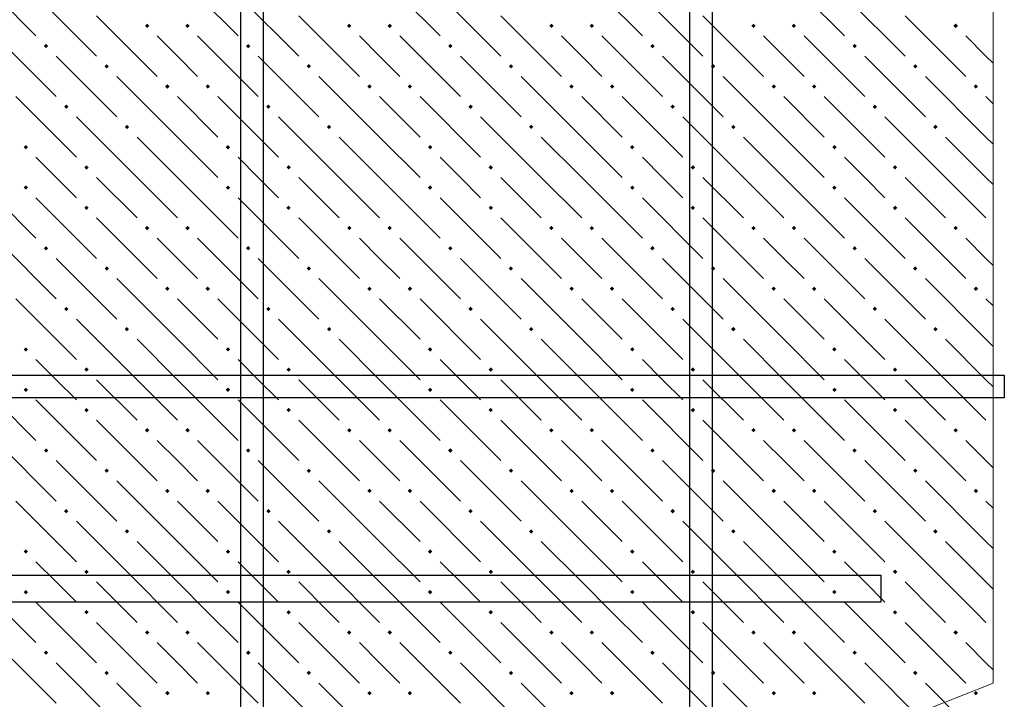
# Model space of a CAD drawing. Header units: millimetres. Extents: x 40580 to 1930067, y -240640 to 81020.
# Tile 409 of 656: x 1116029 to 1118952, y -189997 to -187980. Entities that reach past the tile are written whole.
import ezdxf

# ---------------------------------------------------------------- set-up
doc = ezdxf.new("R2010")
doc.units = ezdxf.units.MM
for name, color, linetype, lineweight in [('ЖБ Перекрытие верхний уровень', 7, 'Continuous', 35), ('Примечания', 7, 'Continuous', 13), ('Ребро вкладыша арматура S1', 52, 'Continuous', 25), ('Фоновоя арматура Х1', 52, 'Continuous', 25)]:
    doc.layers.add(name, color=color, linetype=linetype, lineweight=lineweight)

msp = doc.modelspace()

# ---------------------------------------------------------------- hatches: boundary and pattern name
at = {"layer": 'ЖБ Перекрытие верхний уровень', "linetype": 'Continuous', "lineweight": -3, "transparency": 33554687}
for points in [[(1116400.9, -187998.3), (1116407.4, -187991.8), (1116413.9, -187998.3), (1116407.4, -188004.8)], [(1116520.9, -187998.3), (1116527.4, -187991.8), (1116533.9, -187998.3), (1116527.4, -188004.8)], [(1117000.9, -187998.3), (1117007.4, -187991.8), (1117013.9, -187998.3), (1117007.4, -188004.8)], [(1117120.9, -187998.3), (1117127.4, -187991.8), (1117133.9, -187998.3), (1117127.4, -188004.8)], [(1117600.9, -187998.3), (1117607.4, -187991.8), (1117613.9, -187998.3), (1117607.4, -188004.8)], [(1117720.9, -187998.3), (1117727.4, -187991.8), (1117733.9, -187998.3), (1117727.4, -188004.8)], [(1118200.9, -187998.3), (1118207.4, -187991.8), (1118213.9, -187998.3), (1118207.4, -188004.8)], [(1118320.9, -187998.3), (1118327.4, -187991.8), (1118333.9, -187998.3), (1118327.4, -188004.8)], [(1118800.9, -187998.3), (1118807.4, -187991.8), (1118813.9, -187998.3), (1118807.4, -188004.8)], [(1116100.9, -188058.3), (1116107.4, -188051.8), (1116113.9, -188058.3), (1116107.4, -188064.8)], [(1116700.9, -188058.3), (1116707.4, -188051.8), (1116713.9, -188058.3), (1116707.4, -188064.8)], [(1117300.9, -188058.3), (1117307.4, -188051.8), (1117313.9, -188058.3), (1117307.4, -188064.8)], [(1117900.9, -188058.3), (1117907.4, -188051.8), (1117913.9, -188058.3), (1117907.4, -188064.8)], [(1118500.9, -188058.3), (1118507.4, -188051.8), (1118513.9, -188058.3), (1118507.4, -188064.8)], [(1116280.9, -188118.3), (1116287.4, -188111.8), (1116293.9, -188118.3), (1116287.4, -188124.8)], [(1116880.9, -188118.3), (1116887.4, -188111.8), (1116893.9, -188118.3), (1116887.4, -188124.8)], [(1117480.9, -188118.3), (1117487.4, -188111.8), (1117493.9, -188118.3), (1117487.4, -188124.8)], [(1118080.9, -188118.3), (1118087.4, -188111.8), (1118093.9, -188118.3), (1118087.4, -188124.8)], [(1118680.9, -188118.3), (1118687.4, -188111.8), (1118693.9, -188118.3), (1118687.4, -188124.8)], [(1116460.9, -188178.3), (1116467.4, -188171.8), (1116473.9, -188178.3), (1116467.4, -188184.8)], [(1116580.9, -188178.3), (1116587.4, -188171.8), (1116593.9, -188178.3), (1116587.4, -188184.8)], [(1117060.9, -188178.3), (1117067.4, -188171.8), (1117073.9, -188178.3), (1117067.4, -188184.8)], [(1117180.9, -188178.3), (1117187.4, -188171.8), (1117193.9, -188178.3), (1117187.4, -188184.8)], [(1117660.9, -188178.3), (1117667.4, -188171.8), (1117673.9, -188178.3), (1117667.4, -188184.8)], [(1117780.9, -188178.3), (1117787.4, -188171.8), (1117793.9, -188178.3), (1117787.4, -188184.8)], [(1118260.9, -188178.3), (1118267.4, -188171.8), (1118273.9, -188178.3), (1118267.4, -188184.8)], [(1118380.9, -188178.3), (1118387.4, -188171.8), (1118393.9, -188178.3), (1118387.4, -188184.8)], [(1118860.9, -188178.3), (1118867.4, -188171.8), (1118873.9, -188178.3), (1118867.4, -188184.8)], [(1116160.9, -188238.3), (1116167.4, -188231.8), (1116173.9, -188238.3), (1116167.4, -188244.8)], [(1116760.9, -188238.3), (1116767.4, -188231.8), (1116773.9, -188238.3), (1116767.4, -188244.8)], [(1117360.9, -188238.3), (1117367.4, -188231.8), (1117373.9, -188238.3), (1117367.4, -188244.8)], [(1117960.9, -188238.3), (1117967.4, -188231.8), (1117973.9, -188238.3), (1117967.4, -188244.8)], [(1118560.9, -188238.3), (1118567.4, -188231.8), (1118573.9, -188238.3), (1118567.4, -188244.8)], [(1116340.9, -188298.3), (1116347.4, -188291.8), (1116353.9, -188298.3), (1116347.4, -188304.8)], [(1116940.9, -188298.3), (1116947.4, -188291.8), (1116953.9, -188298.3), (1116947.4, -188304.8)], [(1117540.9, -188298.3), (1117547.4, -188291.8), (1117553.9, -188298.3), (1117547.4, -188304.8)], [(1118140.9, -188298.3), (1118147.4, -188291.8), (1118153.9, -188298.3), (1118147.4, -188304.8)], [(1118740.9, -188298.3), (1118747.4, -188291.8), (1118753.9, -188298.3), (1118747.4, -188304.8)], [(1116040.9, -188358.3), (1116047.4, -188351.8), (1116053.9, -188358.3), (1116047.4, -188364.8)], [(1116640.9, -188358.3), (1116647.4, -188351.8), (1116653.9, -188358.3), (1116647.4, -188364.8)], [(1117240.9, -188358.3), (1117247.4, -188351.8), (1117253.9, -188358.3), (1117247.4, -188364.8)], [(1117840.9, -188358.3), (1117847.4, -188351.8), (1117853.9, -188358.3), (1117847.4, -188364.8)], [(1118440.9, -188358.3), (1118447.4, -188351.8), (1118453.9, -188358.3), (1118447.4, -188364.8)], [(1116220.9, -188418.3), (1116227.4, -188411.8), (1116233.9, -188418.3), (1116227.4, -188424.8)], [(1116820.9, -188418.3), (1116827.4, -188411.8), (1116833.9, -188418.3), (1116827.4, -188424.8)], [(1117420.9, -188418.3), (1117427.4, -188411.8), (1117433.9, -188418.3), (1117427.4, -188424.8)], [(1118020.9, -188418.3), (1118027.4, -188411.8), (1118033.9, -188418.3), (1118027.4, -188424.8)], [(1118620.9, -188418.3), (1118627.4, -188411.8), (1118633.9, -188418.3), (1118627.4, -188424.8)], [(1116040.9, -188478.3), (1116047.4, -188471.8), (1116053.9, -188478.3), (1116047.4, -188484.8)], [(1116640.9, -188478.3), (1116647.4, -188471.8), (1116653.9, -188478.3), (1116647.4, -188484.8)], [(1117240.9, -188478.3), (1117247.4, -188471.8), (1117253.9, -188478.3), (1117247.4, -188484.8)], [(1117840.9, -188478.3), (1117847.4, -188471.8), (1117853.9, -188478.3), (1117847.4, -188484.8)], [(1118440.9, -188478.3), (1118447.4, -188471.8), (1118453.9, -188478.3), (1118447.4, -188484.8)], [(1116220.9, -188538.3), (1116227.4, -188531.8), (1116233.9, -188538.3), (1116227.4, -188544.8)], [(1116820.9, -188538.3), (1116827.4, -188531.8), (1116833.9, -188538.3), (1116827.4, -188544.8)], [(1117420.9, -188538.3), (1117427.4, -188531.8), (1117433.9, -188538.3), (1117427.4, -188544.8)], [(1118020.9, -188538.3), (1118027.4, -188531.8), (1118033.9, -188538.3), (1118027.4, -188544.8)], [(1118620.9, -188538.3), (1118627.4, -188531.8), (1118633.9, -188538.3), (1118627.4, -188544.8)], [(1116400.9, -188598.3), (1116407.4, -188591.8), (1116413.9, -188598.3), (1116407.4, -188604.8)], [(1116520.9, -188598.3), (1116527.4, -188591.8), (1116533.9, -188598.3), (1116527.4, -188604.8)], [(1117000.9, -188598.3), (1117007.4, -188591.8), (1117013.9, -188598.3), (1117007.4, -188604.8)], [(1117120.9, -188598.3), (1117127.4, -188591.8), (1117133.9, -188598.3), (1117127.4, -188604.8)], [(1117600.9, -188598.3), (1117607.4, -188591.8), (1117613.9, -188598.3), (1117607.4, -188604.8)], [(1117720.9, -188598.3), (1117727.4, -188591.8), (1117733.9, -188598.3), (1117727.4, -188604.8)], [(1118200.9, -188598.3), (1118207.4, -188591.8), (1118213.9, -188598.3), (1118207.4, -188604.8)], [(1118320.9, -188598.3), (1118327.4, -188591.8), (1118333.9, -188598.3), (1118327.4, -188604.8)], [(1118800.9, -188598.3), (1118807.4, -188591.8), (1118813.9, -188598.3), (1118807.4, -188604.8)], [(1116100.9, -188658.3), (1116107.4, -188651.8), (1116113.9, -188658.3), (1116107.4, -188664.8)], [(1116700.9, -188658.3), (1116707.4, -188651.8), (1116713.9, -188658.3), (1116707.4, -188664.8)], [(1117300.9, -188658.3), (1117307.4, -188651.8), (1117313.9, -188658.3), (1117307.4, -188664.8)], [(1117900.9, -188658.3), (1117907.4, -188651.8), (1117913.9, -188658.3), (1117907.4, -188664.8)], [(1118500.9, -188658.3), (1118507.4, -188651.8), (1118513.9, -188658.3), (1118507.4, -188664.8)], [(1116280.9, -188718.3), (1116287.4, -188711.8), (1116293.9, -188718.3), (1116287.4, -188724.8)], [(1116880.9, -188718.3), (1116887.4, -188711.8), (1116893.9, -188718.3), (1116887.4, -188724.8)], [(1117480.9, -188718.3), (1117487.4, -188711.8), (1117493.9, -188718.3), (1117487.4, -188724.8)], [(1118080.9, -188718.3), (1118087.4, -188711.8), (1118093.9, -188718.3), (1118087.4, -188724.8)], [(1118680.9, -188718.3), (1118687.4, -188711.8), (1118693.9, -188718.3), (1118687.4, -188724.8)], [(1116460.9, -188778.3), (1116467.4, -188771.8), (1116473.9, -188778.3), (1116467.4, -188784.8)], [(1116580.9, -188778.3), (1116587.4, -188771.8), (1116593.9, -188778.3), (1116587.4, -188784.8)], [(1117060.9, -188778.3), (1117067.4, -188771.8), (1117073.9, -188778.3), (1117067.4, -188784.8)], [(1117180.9, -188778.3), (1117187.4, -188771.8), (1117193.9, -188778.3), (1117187.4, -188784.8)], [(1117660.9, -188778.3), (1117667.4, -188771.8), (1117673.9, -188778.3), (1117667.4, -188784.8)], [(1117780.9, -188778.3), (1117787.4, -188771.8), (1117793.9, -188778.3), (1117787.4, -188784.8)], [(1118260.9, -188778.3), (1118267.4, -188771.8), (1118273.9, -188778.3), (1118267.4, -188784.8)], [(1118380.9, -188778.3), (1118387.4, -188771.8), (1118393.9, -188778.3), (1118387.4, -188784.8)], [(1118860.9, -188778.3), (1118867.4, -188771.8), (1118873.9, -188778.3), (1118867.4, -188784.8)], [(1116160.9, -188838.3), (1116167.4, -188831.8), (1116173.9, -188838.3), (1116167.4, -188844.8)], [(1116760.9, -188838.3), (1116767.4, -188831.8), (1116773.9, -188838.3), (1116767.4, -188844.8)], [(1117360.9, -188838.3), (1117367.4, -188831.8), (1117373.9, -188838.3), (1117367.4, -188844.8)], [(1117960.9, -188838.3), (1117967.4, -188831.8), (1117973.9, -188838.3), (1117967.4, -188844.8)], [(1118560.9, -188838.3), (1118567.4, -188831.8), (1118573.9, -188838.3), (1118567.4, -188844.8)], [(1116340.9, -188898.3), (1116347.4, -188891.8), (1116353.9, -188898.3), (1116347.4, -188904.8)], [(1116940.9, -188898.3), (1116947.4, -188891.8), (1116953.9, -188898.3), (1116947.4, -188904.8)], [(1117540.9, -188898.3), (1117547.4, -188891.8), (1117553.9, -188898.3), (1117547.4, -188904.8)], [(1118140.9, -188898.3), (1118147.4, -188891.8), (1118153.9, -188898.3), (1118147.4, -188904.8)], [(1118740.9, -188898.3), (1118747.4, -188891.8), (1118753.9, -188898.3), (1118747.4, -188904.8)], [(1116040.9, -188958.3), (1116047.4, -188951.8), (1116053.9, -188958.3), (1116047.4, -188964.8)], [(1116640.9, -188958.3), (1116647.4, -188951.8), (1116653.9, -188958.3), (1116647.4, -188964.8)], [(1117240.9, -188958.3), (1117247.4, -188951.8), (1117253.9, -188958.3), (1117247.4, -188964.8)], [(1117840.9, -188958.3), (1117847.4, -188951.8), (1117853.9, -188958.3), (1117847.4, -188964.8)], [(1118440.9, -188958.3), (1118447.4, -188951.8), (1118453.9, -188958.3), (1118447.4, -188964.8)], [(1116220.9, -189018.3), (1116227.4, -189011.8), (1116233.9, -189018.3), (1116227.4, -189024.8)], [(1116820.9, -189018.3), (1116827.4, -189011.8), (1116833.9, -189018.3), (1116827.4, -189024.8)], [(1117420.9, -189018.3), (1117427.4, -189011.8), (1117433.9, -189018.3), (1117427.4, -189024.8)], [(1118020.9, -189018.3), (1118027.4, -189011.8), (1118033.9, -189018.3), (1118027.4, -189024.8)], [(1118620.9, -189018.3), (1118627.4, -189011.8), (1118633.9, -189018.3), (1118627.4, -189024.8)], [(1116040.9, -189078.3), (1116047.4, -189071.8), (1116053.9, -189078.3), (1116047.4, -189084.8)], [(1116640.9, -189078.3), (1116647.4, -189071.8), (1116653.9, -189078.3), (1116647.4, -189084.8)], [(1117240.9, -189078.3), (1117247.4, -189071.8), (1117253.9, -189078.3), (1117247.4, -189084.8)], [(1117840.9, -189078.3), (1117847.4, -189071.8), (1117853.9, -189078.3), (1117847.4, -189084.8)], [(1118440.9, -189078.3), (1118447.4, -189071.8), (1118453.9, -189078.3), (1118447.4, -189084.8)], [(1116220.9, -189138.3), (1116227.4, -189131.8), (1116233.9, -189138.3), (1116227.4, -189144.8)], [(1116820.9, -189138.3), (1116827.4, -189131.8), (1116833.9, -189138.3), (1116827.4, -189144.8)], [(1117420.9, -189138.3), (1117427.4, -189131.8), (1117433.9, -189138.3), (1117427.4, -189144.8)], [(1118020.9, -189138.3), (1118027.4, -189131.8), (1118033.9, -189138.3), (1118027.4, -189144.8)], [(1118620.9, -189138.3), (1118627.4, -189131.8), (1118633.9, -189138.3), (1118627.4, -189144.8)], [(1116400.9, -189198.3), (1116407.4, -189191.8), (1116413.9, -189198.3), (1116407.4, -189204.8)], [(1116520.9, -189198.3), (1116527.4, -189191.8), (1116533.9, -189198.3), (1116527.4, -189204.8)], [(1117000.9, -189198.3), (1117007.4, -189191.8), (1117013.9, -189198.3), (1117007.4, -189204.8)], [(1117120.9, -189198.3), (1117127.4, -189191.8), (1117133.9, -189198.3), (1117127.4, -189204.8)], [(1117600.9, -189198.3), (1117607.4, -189191.8), (1117613.9, -189198.3), (1117607.4, -189204.8)], [(1117720.9, -189198.3), (1117727.4, -189191.8), (1117733.9, -189198.3), (1117727.4, -189204.8)], [(1118200.9, -189198.3), (1118207.4, -189191.8), (1118213.9, -189198.3), (1118207.4, -189204.8)], [(1118320.9, -189198.3), (1118327.4, -189191.8), (1118333.9, -189198.3), (1118327.4, -189204.8)], [(1118800.9, -189198.3), (1118807.4, -189191.8), (1118813.9, -189198.3), (1118807.4, -189204.8)], [(1116100.9, -189258.3), (1116107.4, -189251.8), (1116113.9, -189258.3), (1116107.4, -189264.8)], [(1116700.9, -189258.3), (1116707.4, -189251.8), (1116713.9, -189258.3), (1116707.4, -189264.8)], [(1117300.9, -189258.3), (1117307.4, -189251.8), (1117313.9, -189258.3), (1117307.4, -189264.8)], [(1117900.9, -189258.3), (1117907.4, -189251.8), (1117913.9, -189258.3), (1117907.4, -189264.8)], [(1118500.9, -189258.3), (1118507.4, -189251.8), (1118513.9, -189258.3), (1118507.4, -189264.8)], [(1116280.9, -189318.3), (1116287.4, -189311.8), (1116293.9, -189318.3), (1116287.4, -189324.8)], [(1116880.9, -189318.3), (1116887.4, -189311.8), (1116893.9, -189318.3), (1116887.4, -189324.8)], [(1117480.9, -189318.3), (1117487.4, -189311.8), (1117493.9, -189318.3), (1117487.4, -189324.8)], [(1118080.9, -189318.3), (1118087.4, -189311.8), (1118093.9, -189318.3), (1118087.4, -189324.8)], [(1118680.9, -189318.3), (1118687.4, -189311.8), (1118693.9, -189318.3), (1118687.4, -189324.8)], [(1116460.9, -189378.3), (1116467.4, -189371.8), (1116473.9, -189378.3), (1116467.4, -189384.8)], [(1116580.9, -189378.3), (1116587.4, -189371.8), (1116593.9, -189378.3), (1116587.4, -189384.8)], [(1117060.9, -189378.3), (1117067.4, -189371.8), (1117073.9, -189378.3), (1117067.4, -189384.8)], [(1117180.9, -189378.3), (1117187.4, -189371.8), (1117193.9, -189378.3), (1117187.4, -189384.8)], [(1117660.9, -189378.3), (1117667.4, -189371.8), (1117673.9, -189378.3), (1117667.4, -189384.8)], [(1117780.9, -189378.3), (1117787.4, -189371.8), (1117793.9, -189378.3), (1117787.4, -189384.8)], [(1118260.9, -189378.3), (1118267.4, -189371.8), (1118273.9, -189378.3), (1118267.4, -189384.8)], [(1118380.9, -189378.3), (1118387.4, -189371.8), (1118393.9, -189378.3), (1118387.4, -189384.8)], [(1118860.9, -189378.3), (1118867.4, -189371.8), (1118873.9, -189378.3), (1118867.4, -189384.8)], [(1116160.9, -189438.3), (1116167.4, -189431.8), (1116173.9, -189438.3), (1116167.4, -189444.8)], [(1116760.9, -189438.3), (1116767.4, -189431.8), (1116773.9, -189438.3), (1116767.4, -189444.8)], [(1117360.9, -189438.3), (1117367.4, -189431.8), (1117373.9, -189438.3), (1117367.4, -189444.8)], [(1117960.9, -189438.3), (1117967.4, -189431.8), (1117973.9, -189438.3), (1117967.4, -189444.8)], [(1118560.9, -189438.3), (1118567.4, -189431.8), (1118573.9, -189438.3), (1118567.4, -189444.8)], [(1116340.9, -189498.3), (1116347.4, -189491.8), (1116353.9, -189498.3), (1116347.4, -189504.8)], [(1116940.9, -189498.3), (1116947.4, -189491.8), (1116953.9, -189498.3), (1116947.4, -189504.8)], [(1117540.9, -189498.3), (1117547.4, -189491.8), (1117553.9, -189498.3), (1117547.4, -189504.8)], [(1118140.9, -189498.3), (1118147.4, -189491.8), (1118153.9, -189498.3), (1118147.4, -189504.8)], [(1118740.9, -189498.3), (1118747.4, -189491.8), (1118753.9, -189498.3), (1118747.4, -189504.8)], [(1116040.9, -189558.3), (1116047.4, -189551.8), (1116053.9, -189558.3), (1116047.4, -189564.8)], [(1116640.9, -189558.3), (1116647.4, -189551.8), (1116653.9, -189558.3), (1116647.4, -189564.8)], [(1117240.9, -189558.3), (1117247.4, -189551.8), (1117253.9, -189558.3), (1117247.4, -189564.8)], [(1117840.9, -189558.3), (1117847.4, -189551.8), (1117853.9, -189558.3), (1117847.4, -189564.8)], [(1118440.9, -189558.3), (1118447.4, -189551.8), (1118453.9, -189558.3), (1118447.4, -189564.8)], [(1116220.9, -189618.3), (1116227.4, -189611.8), (1116233.9, -189618.3), (1116227.4, -189624.8)], [(1116820.9, -189618.3), (1116827.4, -189611.8), (1116833.9, -189618.3), (1116827.4, -189624.8)], [(1117420.9, -189618.3), (1117427.4, -189611.8), (1117433.9, -189618.3), (1117427.4, -189624.8)], [(1118020.9, -189618.3), (1118027.4, -189611.8), (1118033.9, -189618.3), (1118027.4, -189624.8)], [(1118620.9, -189618.3), (1118627.4, -189611.8), (1118633.9, -189618.3), (1118627.4, -189624.8)], [(1116040.9, -189678.3), (1116047.4, -189671.8), (1116053.9, -189678.3), (1116047.4, -189684.8)], [(1116640.9, -189678.3), (1116647.4, -189671.8), (1116653.9, -189678.3), (1116647.4, -189684.8)], [(1117240.9, -189678.3), (1117247.4, -189671.8), (1117253.9, -189678.3), (1117247.4, -189684.8)], [(1117840.9, -189678.3), (1117847.4, -189671.8), (1117853.9, -189678.3), (1117847.4, -189684.8)], [(1118440.9, -189678.3), (1118447.4, -189671.8), (1118453.9, -189678.3), (1118447.4, -189684.8)], [(1116220.9, -189738.3), (1116224.3, -189734.9), (1116230.5, -189734.9), (1116233.9, -189738.3), (1116227.4, -189744.8)], [(1116224.3, -189734.9), (1116227.4, -189731.8), (1116230.5, -189734.9)], [(1116820.9, -189738.3), (1116824.3, -189734.9), (1116830.5, -189734.9), (1116833.9, -189738.3), (1116827.4, -189744.8)], [(1116824.3, -189734.9), (1116827.4, -189731.8), (1116830.5, -189734.9)], [(1117420.9, -189738.3), (1117424.3, -189734.9), (1117430.5, -189734.9), (1117433.9, -189738.3), (1117427.4, -189744.8)], [(1117424.3, -189734.9), (1117427.4, -189731.8), (1117430.5, -189734.9)], [(1118020.9, -189738.3), (1118024.3, -189734.9), (1118030.5, -189734.9), (1118033.9, -189738.3), (1118027.4, -189744.8)], [(1118024.3, -189734.9), (1118027.4, -189731.8), (1118030.5, -189734.9)], [(1118620.9, -189738.3), (1118624.3, -189734.9), (1118630.5, -189734.9), (1118633.9, -189738.3), (1118627.4, -189744.8)], [(1118624.3, -189734.9), (1118627.4, -189731.8), (1118630.5, -189734.9)], [(1116400.9, -189798.3), (1116407.4, -189791.8), (1116413.9, -189798.3), (1116407.4, -189804.8)], [(1116520.9, -189798.3), (1116527.4, -189791.8), (1116533.9, -189798.3), (1116527.4, -189804.8)], [(1117000.9, -189798.3), (1117007.4, -189791.8), (1117013.9, -189798.3), (1117007.4, -189804.8)], [(1117120.9, -189798.3), (1117127.4, -189791.8), (1117133.9, -189798.3), (1117127.4, -189804.8)], [(1117600.9, -189798.3), (1117607.4, -189791.8), (1117613.9, -189798.3), (1117607.4, -189804.8)], [(1117720.9, -189798.3), (1117727.4, -189791.8), (1117733.9, -189798.3), (1117727.4, -189804.8)], [(1118200.9, -189798.3), (1118207.4, -189791.8), (1118213.9, -189798.3), (1118207.4, -189804.8)], [(1118320.9, -189798.3), (1118327.4, -189791.8), (1118333.9, -189798.3), (1118327.4, -189804.8)], [(1118800.9, -189798.3), (1118807.4, -189791.8), (1118813.9, -189798.3), (1118807.4, -189804.8)], [(1116100.9, -189858.3), (1116107.4, -189851.8), (1116113.9, -189858.3), (1116107.4, -189864.8)], [(1116700.9, -189858.3), (1116707.4, -189851.8), (1116713.9, -189858.3), (1116707.4, -189864.8)], [(1117300.9, -189858.3), (1117307.4, -189851.8), (1117313.9, -189858.3), (1117307.4, -189864.8)], [(1117900.9, -189858.3), (1117907.4, -189851.8), (1117913.9, -189858.3), (1117907.4, -189864.8)], [(1118500.9, -189858.3), (1118507.4, -189851.8), (1118513.9, -189858.3), (1118507.4, -189864.8)], [(1116280.9, -189918.3), (1116287.4, -189911.8), (1116293.9, -189918.3), (1116287.4, -189924.8)], [(1116880.9, -189918.3), (1116887.4, -189911.8), (1116893.9, -189918.3), (1116887.4, -189924.8)], [(1117480.9, -189918.3), (1117487.4, -189911.8), (1117493.9, -189918.3), (1117487.4, -189924.8)], [(1118080.9, -189918.3), (1118087.4, -189911.8), (1118093.9, -189918.3), (1118087.4, -189924.8)], [(1118680.9, -189918.3), (1118687.4, -189911.8), (1118693.9, -189918.3), (1118687.4, -189924.8)], [(1116460.9, -189978.3), (1116467.4, -189971.8), (1116473.9, -189978.3), (1116467.4, -189984.8)], [(1116580.9, -189978.3), (1116587.4, -189971.8), (1116593.9, -189978.3), (1116587.4, -189984.8)], [(1117060.9, -189978.3), (1117067.4, -189971.8), (1117073.9, -189978.3), (1117067.4, -189984.8)], [(1117180.9, -189978.3), (1117187.4, -189971.8), (1117193.9, -189978.3), (1117187.4, -189984.8)], [(1117660.9, -189978.3), (1117667.4, -189971.8), (1117673.9, -189978.3), (1117667.4, -189984.8)], [(1117780.9, -189978.3), (1117787.4, -189971.8), (1117793.9, -189978.3), (1117787.4, -189984.8)], [(1118260.9, -189978.3), (1118267.4, -189971.8), (1118273.9, -189978.3), (1118267.4, -189984.8)], [(1118380.9, -189978.3), (1118387.4, -189971.8), (1118393.9, -189978.3), (1118387.4, -189984.8)], [(1118860.9, -189978.3), (1118867.4, -189971.8), (1118873.9, -189978.3), (1118867.4, -189984.8)]]:
    msp.add_hatch(color=7, dxfattribs=at).paths.add_polyline_path(points, flags=16)

# ---------------------------------------------------------------- linework, layer by layer
at = {"layer": 'ЖБ Перекрытие верхний уровень', "color": 9, "linetype": 'Continuous', "lineweight": -3, "true_color": 0xc7c7c7, "transparency": 33554687}
for p, q in [((1115897.4, -187848.3), (1116077.4, -188028.3)), ((1116497.4, -187848.3), (1116677.4, -188028.3)), ((1117097.4, -187848.3), (1117277.4, -188028.3)), ((1117697.4, -187848.3), (1117877.4, -188028.3)), ((1118297.4, -187848.3), (1118477.4, -188028.3)), ((1116077.4, -187908.3), (1116257.4, -188088.3)), ((1116677.4, -187908.3), (1116857.4, -188088.3)), ((1117277.4, -187908.3), (1117457.4, -188088.3)), ((1117877.4, -187908.3), (1118057.4, -188088.3)), ((1118477.4, -187908.3), (1118657.4, -188088.3)), ((1116257.4, -187968.3), (1116437.4, -188148.3)), ((1116857.4, -187968.3), (1117037.4, -188148.3)), ((1117457.4, -187968.3), (1117637.4, -188148.3)), ((1118057.4, -187968.3), (1118237.4, -188148.3)), ((1118657.4, -187968.3), (1118837.4, -188148.3)), ((1115957.4, -188028.3), (1116137.4, -188208.3)), ((1116497.4, -188088.3), (1116437.4, -188028.3)), ((1116557.4, -188028.3), (1116737.4, -188208.3)), ((1117097.4, -188088.3), (1117037.4, -188028.3)), ((1117157.4, -188028.3), (1117337.4, -188208.3)), ((1117697.4, -188088.3), (1117637.4, -188028.3)), ((1117757.4, -188028.3), (1117937.4, -188208.3)), ((1118297.4, -188088.3), (1118237.4, -188028.3)), ((1118357.4, -188028.3), (1118537.4, -188208.3)), ((1118897.4, -188088.3), (1118837.4, -188028.3)), ((1116137.4, -188088.3), (1116317.4, -188268.3)), ((1116557.4, -188148.3), (1116497.4, -188088.3)), ((1116737.4, -188088.3), (1116917.4, -188268.3)), ((1117157.4, -188148.3), (1117097.4, -188088.3)), ((1117337.4, -188088.3), (1117517.4, -188268.3)), ((1117757.4, -188148.3), (1117697.4, -188088.3)), ((1117937.4, -188088.3), (1118117.4, -188268.3)), ((1118357.4, -188148.3), (1118297.4, -188088.3)), ((1118537.4, -188088.3), (1118717.4, -188268.3)), ((1118918.4, -188109.4), (1118897.4, -188088.3)), ((1116497.4, -188328.3), (1116317.4, -188148.3)), ((1117097.4, -188328.3), (1116917.4, -188148.3)), ((1117697.4, -188328.3), (1117517.4, -188148.3)), ((1118297.4, -188328.3), (1118117.4, -188148.3)), ((1118897.4, -188328.3), (1118717.4, -188148.3)), ((1116017.4, -188208.3), (1116197.4, -188388.3)), ((1116497.4, -188208.3), (1116617.4, -188328.3)), ((1116617.4, -188208.3), (1116797.4, -188388.3)), ((1117097.4, -188208.3), (1117217.4, -188328.3)), ((1117217.4, -188208.3), (1117397.4, -188388.3)), ((1117697.4, -188208.3), (1117817.4, -188328.3)), ((1117817.4, -188208.3), (1117997.4, -188388.3)), ((1118297.4, -188208.3), (1118417.4, -188328.3)), ((1118417.4, -188208.3), (1118597.4, -188388.3)), ((1118897.4, -188208.3), (1118918.4, -188229.4)), ((1116377.4, -188448.3), (1116197.4, -188268.3)), ((1116977.4, -188448.3), (1116797.4, -188268.3)), ((1117577.4, -188448.3), (1117397.4, -188268.3)), ((1118177.4, -188448.3), (1117997.4, -188268.3)), ((1118777.4, -188448.3), (1118597.4, -188268.3)), ((1116377.4, -188328.3), (1116497.4, -188448.3)), ((1116497.4, -188328.3), (1116617.4, -188448.3)), ((1116977.4, -188328.3), (1117097.4, -188448.3)), ((1117097.4, -188328.3), (1117217.4, -188448.3)), ((1117577.4, -188328.3), (1117697.4, -188448.3)), ((1117697.4, -188328.3), (1117817.4, -188448.3)), ((1118177.4, -188328.3), (1118297.4, -188448.3)), ((1118297.4, -188328.3), (1118417.4, -188448.3)), ((1118777.4, -188328.3), (1118897.4, -188448.3)), ((1118897.4, -188328.3), (1118918.4, -188349.4)), ((1116137.4, -188448.3), (1116077.4, -188388.3)), ((1116737.4, -188448.3), (1116677.4, -188388.3)), ((1117337.4, -188448.3), (1117277.4, -188388.3)), ((1117937.4, -188448.3), (1117877.4, -188388.3)), ((1118537.4, -188448.3), (1118477.4, -188388.3)), ((1115897.4, -188448.3), (1116077.4, -188628.3)), ((1116197.4, -188508.3), (1116137.4, -188448.3)), ((1116257.4, -188448.3), (1116377.4, -188568.3)), ((1116377.4, -188448.3), (1116497.4, -188568.3)), ((1116497.4, -188448.3), (1116677.4, -188628.3)), ((1116797.4, -188508.3), (1116737.4, -188448.3)), ((1116857.4, -188448.3), (1116977.4, -188568.3)), ((1116977.4, -188448.3), (1117097.4, -188568.3)), ((1117097.4, -188448.3), (1117277.4, -188628.3)), ((1117397.4, -188508.3), (1117337.4, -188448.3)), ((1117457.4, -188448.3), (1117577.4, -188568.3)), ((1117577.4, -188448.3), (1117697.4, -188568.3)), ((1117697.4, -188448.3), (1117877.4, -188628.3)), ((1117997.4, -188508.3), (1117937.4, -188448.3)), ((1118057.4, -188448.3), (1118177.4, -188568.3)), ((1118177.4, -188448.3), (1118297.4, -188568.3)), ((1118297.4, -188448.3), (1118477.4, -188628.3)), ((1118597.4, -188508.3), (1118537.4, -188448.3)), ((1118657.4, -188448.3), (1118777.4, -188568.3)), ((1118777.4, -188448.3), (1118897.4, -188568.3)), ((1118897.4, -188448.3), (1118918.4, -188469.4)), ((1116077.4, -188508.3), (1116257.4, -188688.3)), ((1116677.4, -188508.3), (1116857.4, -188688.3)), ((1117277.4, -188508.3), (1117457.4, -188688.3)), ((1117877.4, -188508.3), (1118057.4, -188688.3)), ((1118477.4, -188508.3), (1118657.4, -188688.3)), ((1116257.4, -188568.3), (1116437.4, -188748.3)), ((1116857.4, -188568.3), (1117037.4, -188748.3)), ((1117457.4, -188568.3), (1117637.4, -188748.3)), ((1118057.4, -188568.3), (1118237.4, -188748.3)), ((1118657.4, -188568.3), (1118837.4, -188748.3)), ((1115957.4, -188628.3), (1116137.4, -188808.3)), ((1116497.4, -188688.3), (1116437.4, -188628.3)), ((1116557.4, -188628.3), (1116737.4, -188808.3)), ((1117097.4, -188688.3), (1117037.4, -188628.3)), ((1117157.4, -188628.3), (1117337.4, -188808.3)), ((1117697.4, -188688.3), (1117637.4, -188628.3)), ((1117757.4, -188628.3), (1117937.4, -188808.3)), ((1118297.4, -188688.3), (1118237.4, -188628.3)), ((1118357.4, -188628.3), (1118537.4, -188808.3)), ((1118897.4, -188688.3), (1118837.4, -188628.3)), ((1116137.4, -188688.3), (1116317.4, -188868.3)), ((1116557.4, -188748.3), (1116497.4, -188688.3)), ((1116737.4, -188688.3), (1116917.4, -188868.3)), ((1117157.4, -188748.3), (1117097.4, -188688.3)), ((1117337.4, -188688.3), (1117517.4, -188868.3)), ((1117757.4, -188748.3), (1117697.4, -188688.3)), ((1117937.4, -188688.3), (1118117.4, -188868.3)), ((1118357.4, -188748.3), (1118297.4, -188688.3)), ((1118537.4, -188688.3), (1118717.4, -188868.3)), ((1118918.4, -188709.4), (1118897.4, -188688.3)), ((1116497.4, -188928.3), (1116317.4, -188748.3)), ((1117097.4, -188928.3), (1116917.4, -188748.3)), ((1117697.4, -188928.3), (1117517.4, -188748.3)), ((1118297.4, -188928.3), (1118117.4, -188748.3)), ((1118897.4, -188928.3), (1118717.4, -188748.3)), ((1116017.4, -188808.3), (1116197.4, -188988.3)), ((1116497.4, -188808.3), (1116617.4, -188928.3)), ((1116617.4, -188808.3), (1116797.4, -188988.3)), ((1117097.4, -188808.3), (1117217.4, -188928.3)), ((1117217.4, -188808.3), (1117397.4, -188988.3)), ((1117697.4, -188808.3), (1117817.4, -188928.3)), ((1117817.4, -188808.3), (1117997.4, -188988.3)), ((1118297.4, -188808.3), (1118417.4, -188928.3)), ((1118417.4, -188808.3), (1118597.4, -188988.3)), ((1118897.4, -188808.3), (1118918.4, -188829.4)), ((1116377.4, -189048.3), (1116197.4, -188868.3)), ((1116977.4, -189048.3), (1116797.4, -188868.3)), ((1117577.4, -189048.3), (1117397.4, -188868.3)), ((1118177.4, -189048.3), (1117997.4, -188868.3)), ((1118777.4, -189048.3), (1118597.4, -188868.3)), ((1116377.4, -188928.3), (1116497.4, -189048.3)), ((1116497.4, -188928.3), (1116617.4, -189048.3)), ((1116977.4, -188928.3), (1117097.4, -189048.3)), ((1117097.4, -188928.3), (1117217.4, -189048.3)), ((1117577.4, -188928.3), (1117697.4, -189048.3)), ((1117697.4, -188928.3), (1117817.4, -189048.3)), ((1118177.4, -188928.3), (1118297.4, -189048.3)), ((1118297.4, -188928.3), (1118417.4, -189048.3)), ((1118777.4, -188928.3), (1118897.4, -189048.3)), ((1118897.4, -188928.3), (1118918.4, -188949.4)), ((1116137.4, -189048.3), (1116077.4, -188988.3)), ((1116737.4, -189048.3), (1116677.4, -188988.3)), ((1117337.4, -189048.3), (1117277.4, -188988.3)), ((1117937.4, -189048.3), (1117877.4, -188988.3)), ((1118537.4, -189048.3), (1118477.4, -188988.3)), ((1115897.4, -189048.3), (1116077.4, -189228.3)), ((1116197.4, -189108.3), (1116137.4, -189048.3)), ((1116257.4, -189048.3), (1116377.4, -189168.3)), ((1116377.4, -189048.3), (1116497.4, -189168.3)), ((1116497.4, -189048.3), (1116677.4, -189228.3)), ((1116797.4, -189108.3), (1116737.4, -189048.3)), ((1116857.4, -189048.3), (1116977.4, -189168.3)), ((1116977.4, -189048.3), (1117097.4, -189168.3)), ((1117097.4, -189048.3), (1117277.4, -189228.3)), ((1117397.4, -189108.3), (1117337.4, -189048.3)), ((1117457.4, -189048.3), (1117577.4, -189168.3)), ((1117577.4, -189048.3), (1117697.4, -189168.3)), ((1117697.4, -189048.3), (1117877.4, -189228.3)), ((1117997.4, -189108.3), (1117937.4, -189048.3)), ((1118057.4, -189048.3), (1118177.4, -189168.3)), ((1118177.4, -189048.3), (1118297.4, -189168.3)), ((1118297.4, -189048.3), (1118477.4, -189228.3)), ((1118597.4, -189108.3), (1118537.4, -189048.3)), ((1118657.4, -189048.3), (1118777.4, -189168.3)), ((1118777.4, -189048.3), (1118897.4, -189168.3)), ((1118897.4, -189048.3), (1118918.4, -189069.4)), ((1116077.4, -189108.3), (1116257.4, -189288.3)), ((1116677.4, -189108.3), (1116857.4, -189288.3)), ((1117277.4, -189108.3), (1117457.4, -189288.3)), ((1117877.4, -189108.3), (1118057.4, -189288.3)), ((1118477.4, -189108.3), (1118657.4, -189288.3)), ((1116257.4, -189168.3), (1116437.4, -189348.3)), ((1116857.4, -189168.3), (1117037.4, -189348.3)), ((1117457.4, -189168.3), (1117637.4, -189348.3)), ((1118057.4, -189168.3), (1118237.4, -189348.3)), ((1118657.4, -189168.3), (1118837.4, -189348.3)), ((1115957.4, -189228.3), (1116137.4, -189408.3)), ((1116497.4, -189288.3), (1116437.4, -189228.3)), ((1116557.4, -189228.3), (1116737.4, -189408.3)), ((1117097.4, -189288.3), (1117037.4, -189228.3)), ((1117157.4, -189228.3), (1117337.4, -189408.3)), ((1117697.4, -189288.3), (1117637.4, -189228.3)), ((1117757.4, -189228.3), (1117937.4, -189408.3)), ((1118297.4, -189288.3), (1118237.4, -189228.3)), ((1118357.4, -189228.3), (1118537.4, -189408.3)), ((1118897.4, -189288.3), (1118837.4, -189228.3)), ((1116137.4, -189288.3), (1116317.4, -189468.3)), ((1116557.4, -189348.3), (1116497.4, -189288.3)), ((1116737.4, -189288.3), (1116917.4, -189468.3)), ((1117157.4, -189348.3), (1117097.4, -189288.3)), ((1117337.4, -189288.3), (1117517.4, -189468.3)), ((1117757.4, -189348.3), (1117697.4, -189288.3)), ((1117937.4, -189288.3), (1118117.4, -189468.3)), ((1118357.4, -189348.3), (1118297.4, -189288.3)), ((1118537.4, -189288.3), (1118717.4, -189468.3)), ((1118918.4, -189309.4), (1118897.4, -189288.3)), ((1116497.4, -189528.3), (1116317.4, -189348.3)), ((1117097.4, -189528.3), (1116917.4, -189348.3)), ((1117697.4, -189528.3), (1117517.4, -189348.3)), ((1118297.4, -189528.3), (1118117.4, -189348.3)), ((1118897.4, -189528.3), (1118717.4, -189348.3)), ((1116017.4, -189408.3), (1116197.4, -189588.3)), ((1116497.4, -189408.3), (1116617.4, -189528.3)), ((1116617.4, -189408.3), (1116797.4, -189588.3)), ((1117097.4, -189408.3), (1117217.4, -189528.3)), ((1117217.4, -189408.3), (1117397.4, -189588.3)), ((1117697.4, -189408.3), (1117817.4, -189528.3)), ((1117817.4, -189408.3), (1117997.4, -189588.3)), ((1118297.4, -189408.3), (1118417.4, -189528.3)), ((1118417.4, -189408.3), (1118597.4, -189588.3)), ((1118897.4, -189408.3), (1118918.4, -189429.4)), ((1116377.4, -189648.3), (1116197.4, -189468.3)), ((1116977.4, -189648.3), (1116797.4, -189468.3)), ((1117577.4, -189648.3), (1117397.4, -189468.3)), ((1118177.4, -189648.3), (1117997.4, -189468.3)), ((1118777.4, -189648.3), (1118597.4, -189468.3)), ((1116377.4, -189528.3), (1116497.4, -189648.3)), ((1116497.4, -189528.3), (1116617.4, -189648.3)), ((1116977.4, -189528.3), (1117097.4, -189648.3)), ((1117097.4, -189528.3), (1117217.4, -189648.3)), ((1117577.4, -189528.3), (1117697.4, -189648.3)), ((1117697.4, -189528.3), (1117817.4, -189648.3)), ((1118177.4, -189528.3), (1118297.4, -189648.3)), ((1118297.4, -189528.3), (1118417.4, -189648.3)), ((1118777.4, -189528.3), (1118897.4, -189648.3)), ((1118897.4, -189528.3), (1118918.4, -189549.4)), ((1116137.4, -189648.3), (1116077.4, -189588.3)), ((1116737.4, -189648.3), (1116677.4, -189588.3)), ((1117337.4, -189648.3), (1117277.4, -189588.3)), ((1117937.4, -189648.3), (1117877.4, -189588.3)), ((1118537.4, -189648.3), (1118477.4, -189588.3)), ((1116197.4, -189708.3), (1116137.4, -189648.3)), ((1116257.4, -189648.3), (1116344, -189734.9)), ((1116377.4, -189648.3), (1116464, -189734.9)), ((1116497.4, -189648.3), (1116584, -189734.9)), ((1116797.4, -189708.3), (1116737.4, -189648.3)), ((1116857.4, -189648.3), (1116944, -189734.9)), ((1116977.4, -189648.3), (1117064, -189734.9)), ((1117097.4, -189648.3), (1117184, -189734.9)), ((1117397.4, -189708.3), (1117337.4, -189648.3)), ((1117457.4, -189648.3), (1117544, -189734.9)), ((1117577.4, -189648.3), (1117664, -189734.9)), ((1117697.4, -189648.3), (1117784, -189734.9)), ((1117997.4, -189708.3), (1117937.4, -189648.3)), ((1118057.4, -189648.3), (1118144, -189734.9)), ((1118177.4, -189648.3), (1118264, -189734.9)), ((1118297.4, -189648.3), (1118384, -189734.9)), ((1118597.4, -189708.3), (1118537.4, -189648.3)), ((1118657.4, -189648.3), (1118744, -189734.9)), ((1118777.4, -189648.3), (1118864, -189734.9)), ((1118897.4, -189648.3), (1118918.4, -189669.4)), ((1115984, -189734.9), (1116077.4, -189828.3)), ((1116077.4, -189708.3), (1116104, -189734.9)), ((1116104, -189734.9), (1116257.4, -189888.3)), ((1116344, -189734.9), (1116377.4, -189768.3)), ((1116464, -189734.9), (1116497.4, -189768.3)), ((1116584, -189734.9), (1116677.4, -189828.3)), ((1116677.4, -189708.3), (1116704, -189734.9)), ((1116704, -189734.9), (1116857.4, -189888.3)), ((1116944, -189734.9), (1116977.4, -189768.3)), ((1117064, -189734.9), (1117097.4, -189768.3)), ((1117184, -189734.9), (1117277.4, -189828.3)), ((1117277.4, -189708.3), (1117304, -189734.9)), ((1117304, -189734.9), (1117457.4, -189888.3)), ((1117544, -189734.9), (1117577.4, -189768.3)), ((1117664, -189734.9), (1117697.4, -189768.3)), ((1117784, -189734.9), (1117877.4, -189828.3)), ((1117877.4, -189708.3), (1117904, -189734.9)), ((1117904, -189734.9), (1118057.4, -189888.3)), ((1118144, -189734.9), (1118177.4, -189768.3)), ((1118264, -189734.9), (1118297.4, -189768.3)), ((1118384, -189734.9), (1118477.4, -189828.3)), ((1118477.4, -189708.3), (1118504, -189734.9)), ((1118504, -189734.9), (1118657.4, -189888.3)), ((1118744, -189734.9), (1118777.4, -189768.3)), ((1118864, -189734.9), (1118897.4, -189768.3)), ((1116257.4, -189768.3), (1116437.4, -189948.3)), ((1116857.4, -189768.3), (1117037.4, -189948.3)), ((1117457.4, -189768.3), (1117637.4, -189948.3)), ((1118057.4, -189768.3), (1118237.4, -189948.3)), ((1118657.4, -189768.3), (1118837.4, -189948.3)), ((1115957.4, -189828.3), (1116137.4, -190008.3)), ((1116497.4, -189888.3), (1116437.4, -189828.3)), ((1116557.4, -189828.3), (1116737.4, -190008.3)), ((1117097.4, -189888.3), (1117037.4, -189828.3)), ((1117157.4, -189828.3), (1117337.4, -190008.3)), ((1117697.4, -189888.3), (1117637.4, -189828.3)), ((1117757.4, -189828.3), (1117937.4, -190008.3)), ((1118297.4, -189888.3), (1118237.4, -189828.3)), ((1118357.4, -189828.3), (1118537.4, -190008.3)), ((1118897.4, -189888.3), (1118837.4, -189828.3)), ((1116137.4, -189888.3), (1116317.4, -190068.3)), ((1116557.4, -189948.3), (1116497.4, -189888.3)), ((1116737.4, -189888.3), (1116917.4, -190068.3)), ((1117157.4, -189948.3), (1117097.4, -189888.3)), ((1117337.4, -189888.3), (1117517.4, -190068.3)), ((1117757.4, -189948.3), (1117697.4, -189888.3)), ((1117937.4, -189888.3), (1118117.4, -190068.3)), ((1118357.4, -189948.3), (1118297.4, -189888.3)), ((1118537.4, -189888.3), (1118717.4, -190068.3)), ((1118918.4, -189909.4), (1118897.4, -189888.3)), ((1116497.4, -190128.3), (1116317.4, -189948.3)), ((1117097.4, -190128.3), (1116917.4, -189948.3)), ((1117697.4, -190128.3), (1117517.4, -189948.3)), ((1118297.4, -190128.3), (1118117.4, -189948.3)), ((1118897.4, -190128.3), (1118717.4, -189948.3))]:
    msp.add_line(p, q, dxfattribs=at)
at = {"layer": 'Примечания', "color": 7, "linetype": 'Continuous', "lineweight": 13, "transparency": 33554687}
for p, q in [((1118918.4, -186188.2), (1118918.4, -188068.2)), ((1118918.4, -188068.2), (1118918.4, -189948.2)), ((1118918.4, -189948.2), (1118718.4, -190028.2))]:
    msp.add_line(p, q, dxfattribs=at)
at = {"layer": 'Ребро вкладыша арматура S1', "color": 7, "linetype": 'Continuous', "lineweight": 25, "transparency": 33554687}
msp.add_lwpolyline([(1118585.1, -189708.2), (1105585.1, -189708.2), (1105585.1, -189628.2), (1118585.1, -189628.2), (1118585.1, -189708.2)], dxfattribs=at)
msp.add_lwpolyline([(1118585.1, -189708.2), (1105585.1, -189708.2), (1105585.1, -189628.2), (1118585.1, -189628.2), (1118585.1, -189708.2)], dxfattribs=at)
at = {"layer": 'Фоновоя арматура Х1', "color": 251, "linetype": 'Continuous', "lineweight": -3, "true_color": 0x656565, "transparency": 33554687}
for points in [[(1116751.8, -184034.9), (1116751.8, -192101.6), (1116685.1, -192101.6), (1116685.1, -184034.9), (1116751.8, -184034.9)], [(1116751.8, -184034.9), (1116751.8, -192101.6), (1116685.1, -192101.6), (1116685.1, -184034.9), (1116751.8, -184034.9)], [(1118085.1, -184034.9), (1118085.1, -192101.6), (1118018.4, -192101.6), (1118018.4, -184034.9), (1118085.1, -184034.9)], [(1118085.1, -184034.9), (1118085.1, -192101.6), (1118018.4, -192101.6), (1118018.4, -184034.9), (1118085.1, -184034.9)], [(1118951.8, -189101.6), (1112751.8, -189101.6), (1112751.8, -189034.9), (1118951.8, -189034.9), (1118951.8, -189101.6)], [(1118951.8, -189101.6), (1112751.8, -189101.6), (1112751.8, -189034.9), (1118951.8, -189034.9), (1118951.8, -189101.6)]]:
    msp.add_lwpolyline(points, dxfattribs=at)

doc.saveas('drawing.dxf')
